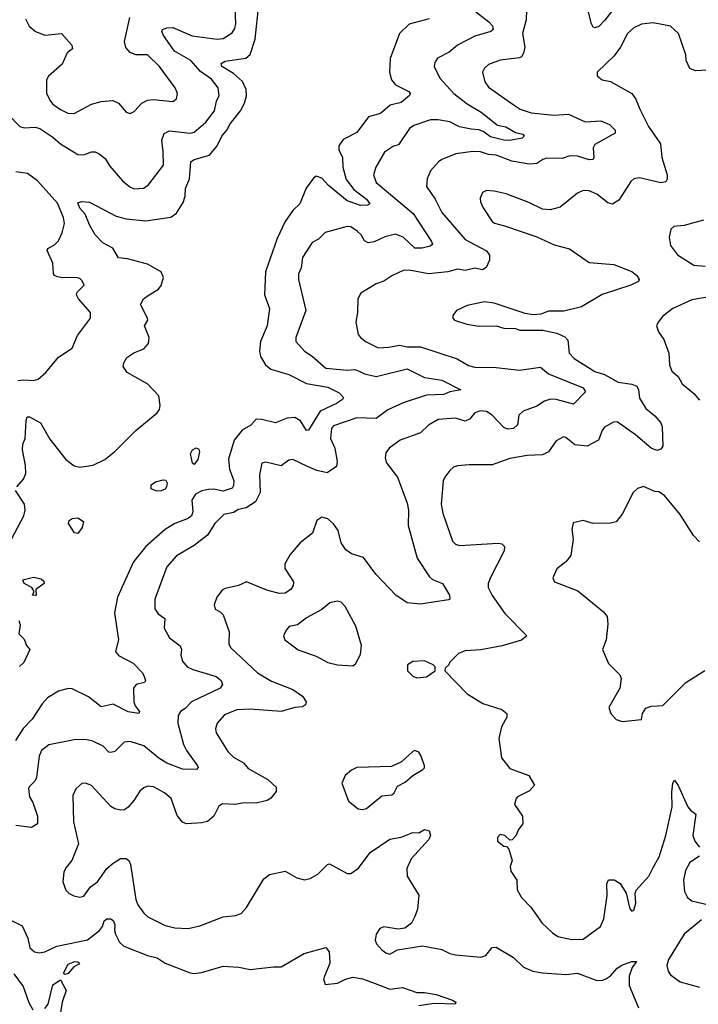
# Model space of a CAD drawing. Extents: x 1839239 to 1929705, y 762242 to 910352.
# Tile 365 of 429: x 1882594 to 1886099, y 884593 to 889676. Entities that reach past the tile are written whole.
import ezdxf

# ---------------------------------------------------------------- set-up
doc = ezdxf.new("R2010")
doc.units = 0

msp = doc.modelspace()

# ---------------------------------------------------------------- linework, layer by layer
at = {"layer": '0CON10XD'}
for points in [[(1882536.2, 889185), (1882595, 889125.5), (1882617, 889117), (1882675, 889120.6), (1882698.1, 889115), (1882765, 889070.3), (1882805, 889034.7), (1882895, 888980), (1882925, 888978.1), (1882965, 888994.4), (1882985, 888993.1), (1883005, 888983.5), (1883035, 888960), (1883059.5, 888919.5), (1883125.8, 888845), (1883162.8, 888812.8), (1883185, 888803.3), (1883233.6, 888806.4), (1883258.1, 888821.9), (1883336.7, 888925), (1883336.1, 888995), (1883328, 889055), (1883340.9, 889089.1), (1883368, 889102), (1883475, 889090), (1883495.8, 889095), (1883555, 889147.5), (1883600.5, 889205), (1883611.1, 889255), (1883624.5, 889285), (1883620, 889325), (1883585, 889369.2), (1883528.1, 889408.1), (1883477.5, 889465), (1883393.2, 889513.2), (1883337.2, 889595), (1883328.9, 889615), (1883332.5, 889625), (1883355, 889634.5), (1883385, 889636.2), (1883485, 889592.3), (1883615, 889575.4), (1883645, 889578.2), (1883691.5, 889608.5), (1883705, 889630), (1883711.3, 889655), (1883697.8, 889962.2)], [(1885698.3, 889781.7), (1885615.9, 889674.1), (1885585, 889641.1), (1885565, 889633.5), (1885555, 889638.1), (1885546.7, 889655), (1885526.4, 889735)], [(1882578.8, 887265), (1882614.7, 887305), (1882626.6, 887333.4), (1882624.4, 887375), (1882608.1, 887455), (1882610.7, 887485), (1882623.1, 887515), (1882627.4, 887607.4), (1882633.8, 887626.2), (1882644.4, 887625.6), (1882702.5, 887595), (1882750.5, 887510.5), (1882833.1, 887405), (1882875, 887373.1), (1882905.5, 887365.5), (1882974.1, 887375.9), (1883033.3, 887405), (1883085, 887447.8), (1883194.2, 887555.8), (1883305, 887646), (1883316.6, 887663.4), (1883320, 887685), (1883312.5, 887735), (1883255.7, 887795), (1883149.2, 887855), (1883128.6, 887885), (1883131.4, 887905), (1883148.3, 887931.7), (1883183.3, 887956.7), (1883235, 887976.7), (1883260, 888005), (1883262.3, 888035), (1883238.6, 888095), (1883255.5, 888124.5), (1883254.3, 888135), (1883218.2, 888205), (1883234.4, 888235.6), (1883263.8, 888256.2), (1883311.1, 888285), (1883325.8, 888304.2), (1883336.2, 888345), (1883325.6, 888375), (1883253.8, 888413.8), (1883151.1, 888441.1), (1883105, 888446.4), (1883075, 888496.7), (1883023.8, 888525), (1882985, 888566.2), (1882955, 888617.5), (1882932.5, 888672.5), (1882905, 888702.5), (1882895, 888730), (1882915, 888736.7), (1882955, 888733.8), (1883092.4, 888662.4), (1883145, 888647.8), (1883245, 888637.6), (1883375, 888656.4), (1883405, 888676.9), (1883437.8, 888732.2), (1883448.1, 888765), (1883450.2, 888805), (1883471.8, 888855), (1883477.4, 888942.6), (1883496.1, 888953.9), (1883575, 888977.1), (1883614.2, 889025), (1883638, 889075), (1883664, 889106), (1883681.2, 889138.8), (1883734.7, 889205), (1883754.7, 889245), (1883765, 889282.5), (1883764.6, 889315), (1883745, 889356.2), (1883698.3, 889398.3), (1883638.8, 889435), (1883635, 889450), (1883655, 889462.1), (1883762.6, 889477.4), (1883783.8, 889496.2), (1883810.5, 889575), (1883829.4, 889755)], [(1885211.9, 889725), (1885210, 889675), (1885190.4, 889605), (1885203.1, 889535), (1885196.9, 889503.1), (1885185.4, 889484.6), (1885175, 889479.5), (1885075, 889467.2), (1885015, 889445.5), (1884994.2, 889425), (1884984.4, 889405), (1884995.6, 889355), (1885015, 889326.9), (1885148.6, 889235), (1885179.2, 889215), (1885235, 889194.7), (1885355, 889184), (1885428.4, 889188.4), (1885515, 889148.9), (1885595, 889153.1), (1885640.8, 889135), (1885669.2, 889105), (1885670, 889090), (1885565, 889031.9), (1885556.4, 889015), (1885559.5, 888965), (1885555, 888954.3), (1885535, 888952.3), (1885475, 888971.9), (1885436, 888974), (1885395, 888959.6), (1885315, 888960.9), (1885295.2, 888954.8), (1885265, 888932.9), (1885225, 888930.4), (1885135, 888946.5), (1885055, 888976.7), (1885015, 888980.9), (1884974, 888994), (1884935, 888996.2), (1884847.2, 888982.8), (1884775, 888954.4), (1884757.4, 888942.6), (1884715.7, 888895), (1884699.4, 888855), (1884695.7, 888815), (1884739.2, 888749.2), (1884775, 888680), (1884895, 888542), (1885005, 888482.5), (1885020.3, 888460.3), (1885020.4, 888435), (1885002.6, 888397.4), (1884985, 888385.3), (1884945, 888393.3), (1884895, 888381.8), (1884855, 888387.9), (1884805, 888374.7), (1884705, 888363.8), (1884605, 888382.5), (1884575, 888381.5), (1884515.6, 888354.4), (1884475, 888325.7), (1884435, 888312), (1884355.7, 888264.3), (1884340, 888235), (1884338.5, 888165), (1884330, 888115), (1884341.7, 888051.7), (1884353.8, 888035), (1884384, 888014), (1884445, 887982.5), (1884500, 887985), (1884555, 887995.4), (1884595, 887987.1), (1884665, 887987.1), (1884853.8, 887925), (1884911.2, 887891.2), (1884945, 887882.7), (1885055, 887881.1), (1885175, 887866.1), (1885283.1, 887883.1), (1885325, 887848.8), (1885503.8, 887775), (1885516.2, 887755), (1885455, 887690.8), (1885364, 887715), (1885335, 887717.3), (1885305, 887706.6), (1885265, 887680.8), (1885194.7, 887655.3), (1885171.9, 887635), (1885165.6, 887585), (1885144.6, 887565.4), (1885115, 887562.9), (1885095, 887570.4), (1885033.9, 887633.9), (1885005, 887653.8), (1884973.3, 887656.7), (1884945, 887646.7), (1884916.7, 887613.2), (1884895, 887603.2), (1884845, 887618.9), (1884755, 887611.4), (1884706.2, 887583.8), (1884665, 887543.1), (1884560, 887505), (1884502, 887465), (1884485, 887440), (1884482.5, 887415), (1884488.9, 887388.9), (1884545, 887314), (1884595, 887180), (1884602.7, 887145), (1884600.9, 887065), (1884647, 886897), (1884709.8, 886799.8), (1884725.5, 886785.5), (1884777.5, 886765), (1884814.3, 886705), (1884816.2, 886685), (1884808.3, 886681.7), (1884665, 886659.5), (1884595, 886665.7), (1884536, 886705), (1884434.1, 886814.1), (1884369.5, 886899.5), (1884308.5, 886918.5), (1884278.9, 886938.9), (1884255.3, 886975.3), (1884238.6, 887038.6), (1884215, 887074.3), (1884185, 887099.4), (1884155, 887108), (1884129.2, 887090.8), (1884106.9, 887025), (1884043.1, 886975), (1883990.5, 886915), (1883963.4, 886866.6), (1883963.7, 886843.7), (1884007.5, 886775), (1884005.8, 886755), (1883995, 886734), (1883965, 886715.6), (1883935, 886714.6), (1883871.1, 886731.1), (1883765, 886773.5), (1883725, 886754.8), (1883655, 886740.4), (1883639.3, 886730.7), (1883611.8, 886695), (1883599.5, 886655), (1883603.3, 886633.3), (1883629.7, 886619.7), (1883645, 886603.3), (1883675.6, 886515.6), (1883674.5, 886455), (1883682.2, 886435), (1883822.9, 886305), (1883895, 886260.7), (1884005, 886218.1), (1884055, 886184.2), (1884074.3, 886155), (1884070.8, 886139.2), (1884055, 886128.6), (1884015, 886125.5), (1883945, 886105.3), (1883785, 886116.6), (1883715, 886113.2), (1883651.9, 886088.1), (1883613.8, 886045), (1883606.4, 886015), (1883608.9, 885995), (1883668.5, 885898.5), (1883698.7, 885868.7), (1883749.4, 885839.4), (1883775, 885811.4), (1883875, 885754.4), (1883918.8, 885715), (1883918.8, 885691.2), (1883892.1, 885657.9), (1883872.5, 885645), (1883815, 885630.9), (1883755, 885634.1), (1883705, 885625.3), (1883641.9, 885628.1), (1883623.2, 885616.8), (1883596.5, 885565), (1883565, 885536.8), (1883535, 885529.6), (1883455, 885525.6), (1883435, 885534.3), (1883407.8, 885567.8), (1883375.9, 885655.9), (1883342.9, 885685), (1883285, 885715.6), (1883255, 885720), (1883235, 885711.4), (1883215, 885694.2), (1883184.5, 885645), (1883155, 885611.9), (1883135, 885597.8), (1883115, 885595.5), (1883085, 885602.2), (1883065, 885614.3), (1882965, 885723.1), (1882935, 885734.2), (1882915, 885734), (1882883.7, 885706.3), (1882868.7, 885671.3), (1882871.5, 885535), (1882898.3, 885421.7), (1882864.5, 885335.5), (1882832.4, 885297.6), (1882822.5, 885275), (1882816.4, 885226.4), (1882833, 885183), (1882850, 885165), (1882874.2, 885154.2), (1882905, 885146), (1882925, 885152.5), (1882959.7, 885200.3), (1882995.8, 885225), (1883045, 885293.8), (1883077.3, 885322.7), (1883115, 885345.7), (1883145, 885345.7), (1883157.5, 885335), (1883166.5, 885315), (1883194, 885134), (1883205, 885107.1), (1883235, 885063.8), (1883255.6, 885045.6), (1883345, 885001.1), (1883395, 884988.5), (1883465, 884985.5), (1883525, 884998.1), (1883645, 885044.3), (1883708.7, 885051.3), (1883738, 885062), (1883766.2, 885093.8), (1883855, 885240.8), (1883885, 885264.3), (1883965, 885280), (1884025, 885245.8), (1884065, 885235.8), (1884095, 885242.9), (1884134.5, 885265.5), (1884184.3, 885315.7), (1884195, 885318.8), (1884285, 885269.2), (1884305, 885269.2), (1884343.3, 885296.7), (1884405, 885376.5), (1884505, 885445.8), (1884565, 885456.7), (1884625, 885481.1), (1884655, 885478.2), (1884684.3, 885495.7), (1884709.2, 885489.2), (1884715.7, 885465.7), (1884707.1, 885445), (1884615.8, 885345), (1884594.4, 885295), (1884595.7, 885255), (1884656.1, 885156.1), (1884648, 885085), (1884635, 885047.5), (1884617.3, 885012.7), (1884583.9, 884986.1), (1884548.3, 884981.7), (1884475, 884994.2), (1884455, 884985.6), (1884435.8, 884955), (1884430, 884925), (1884436.2, 884905), (1884463.8, 884875), (1884485, 884859.2), (1884505, 884853.1), (1884545.8, 884874.2), (1884674.1, 884895.9), (1884775, 884875.8), (1884815, 884855.8), (1884845, 884848.6), (1884975, 884837.5), (1885001.2, 884845), (1885035, 884886.2), (1885055, 884889.2), (1885144, 884835), (1885195.8, 884785), (1885245, 884764.6), (1885295, 884755.4), (1885415, 884747.8), (1885475, 884754.3), (1885575, 884716.2), (1885605, 884718), (1885625, 884727.5), (1885645, 884740.8), (1885679.2, 884780.8), (1885703.8, 884795), (1885755, 884814), (1885780, 884815), (1885757.2, 884782.8), (1885741, 884739), (1885741.2, 884691.2), (1885789.5, 884575)], [(1884925.5, 889735), (1885017.5, 889665), (1885035.8, 889645), (1885039.2, 889625), (1885027.5, 889615), (1884945, 889590.9), (1884855, 889543.9), (1884811.7, 889508.3), (1884752.6, 889477.4), (1884738, 889455), (1884734.2, 889435), (1884764.4, 889375), (1884835.9, 889295.9), (1884905, 889241.3), (1884978.1, 889198.1), (1885062.4, 889132.4), (1885105, 889122.3), (1885155, 889092.9), (1885192.5, 889085), (1885200, 889075), (1885190, 889065), (1885125, 889052.9), (1885095, 889054.7), (1885025, 889072), (1884988.6, 889098.6), (1884965, 889108.1), (1884925, 889110.2), (1884865, 889123.3), (1884815, 889148.8), (1884755, 889159.2), (1884715, 889158.5), (1884629.8, 889130.2), (1884607.5, 889115), (1884550.6, 889029.4), (1884525, 889023.5), (1884478.5, 888991.5), (1884432.7, 888915), (1884421.2, 888875), (1884434.6, 888835), (1884626, 888676), (1884721.2, 888531.2), (1884726, 888515), (1884713.3, 888506.7), (1884673.4, 888496.6), (1884635, 888496.6), (1884575, 888552.8), (1884535, 888568.2), (1884480, 888555), (1884425, 888528.9), (1884394.6, 888524.6), (1884375.8, 888535), (1884357.5, 888565), (1884336.5, 888585), (1884305, 888606.9), (1884285, 888608.5), (1884172.6, 888577.4), (1884137.2, 888542.8), (1884105, 888526.2), (1884055, 888448), (1884047.8, 888395), (1884034.7, 888365), (1884034.1, 888335), (1884071.5, 888175), (1884020, 888035), (1884020.6, 888015), (1884065, 887965.6), (1884105, 887939.1), (1884175, 887877.3), (1884285, 887866.9), (1884325, 887869.7), (1884350.5, 887860.5), (1884375, 887847.5), (1884435, 887833.7), (1884595, 887874.2), (1884685, 887828.5), (1884775.2, 887815.2), (1884872.5, 887765), (1884815, 887754.8), (1884785, 887740.8), (1884695, 887737.5), (1884575, 887697.6), (1884495, 887661.6), (1884435, 887617.2), (1884335, 887620.6), (1884215, 887579.3), (1884205.3, 887565), (1884200, 887515), (1884221.3, 887465), (1884234.3, 887395), (1884230.2, 887369.8), (1884182.8, 887337.2), (1884129, 887349), (1884080.4, 887370.4)], [(1882625, 889680), (1882643.2, 889643.2), (1882676.7, 889615), (1882725, 889596.2), (1882810, 889605), (1882863.3, 889545), (1882867.5, 889525), (1882840, 889505), (1882814.3, 889445.7), (1882743.8, 889385), (1882732.5, 889365), (1882732, 889295), (1882753.3, 889255), (1882765, 889240), (1882805, 889211.9), (1882843.6, 889193.6), (1882875, 889192.5), (1882965, 889240), (1883015.7, 889254.3), (1883075, 889259.2), (1883103.8, 889245), (1883145, 889198), (1883165, 889192.5), (1883185, 889202), (1883225.8, 889245), (1883255, 889260.5), (1883285, 889264.5), (1883385, 889254.3), (1883405, 889266.7), (1883409.4, 889295), (1883398.1, 889325), (1883316.7, 889435), (1883255, 889494.4), (1883194.5, 889495.5), (1883165, 889506.2), (1883141.8, 889531.8), (1883136.5, 889563.5), (1883162.5, 889687.5)], [(1884708.8, 889681.2), (1884605, 889653.2), (1884555, 889604.4), (1884506.8, 889475), (1884503.8, 889405), (1884513.9, 889365), (1884535, 889340), (1884603.8, 889305), (1884611.2, 889295), (1884607.5, 889285), (1884565, 889248.9), (1884508.1, 889235), (1884457.7, 889192.3), (1884395, 889173.8), (1884335.8, 889094.2), (1884265, 889057.1), (1884243.3, 889025), (1884243.1, 889005), (1884261.5, 888965), (1884263.2, 888915), (1884281, 888851), (1884319.5, 888799.5), (1884385, 888750), (1884402.5, 888725), (1884391.2, 888718.8), (1884355, 888716.9), (1884285, 888741.2), (1884189.6, 888819.6), (1884155, 888857.8), (1884125, 888867.8), (1884111.2, 888858.8), (1884073.4, 888806.6), (1884040.8, 888725), (1884005, 888691.4), (1883965, 888633.5), (1883923.6, 888546.4), (1883864.5, 888374.5), (1883857.9, 888255), (1883884.4, 888185), (1883872.7, 888095), (1883837.3, 888015), (1883832.1, 887965), (1883838, 887938), (1883864.5, 887895), (1883891.8, 887871.8), (1883985, 887844), (1884075, 887798.9), (1884185, 887779.4), (1884245, 887750.6), (1884266.2, 887725), (1884261.2, 887715), (1884230, 887695), (1884145.5, 887654.5), (1884085, 887557.1), (1884075, 887555.6), (1884045.2, 887605.2), (1884015, 887623.2), (1883975, 887619.3), (1883915, 887594.3), (1883845, 887612.9)], [(1886150, 889415), (1886085, 889412.7), (1886055, 889424.4), (1886036.2, 889465), (1886034.4, 889495), (1885997.1, 889605), (1885955, 889642.5), (1885865, 889660.6), (1885805, 889652.2), (1885765.4, 889634.6), (1885733.1, 889605), (1885696.2, 889533.8), (1885665, 889488.8), (1885576.2, 889405), (1885576.4, 889386.4), (1885602.5, 889365), (1885645, 889356.7), (1885755, 889294.3), (1885775.7, 889265), (1885797.5, 889215), (1885841.5, 889125), (1885903.9, 889035), (1885911.1, 888965), (1885937.5, 888875), (1885937.8, 888852.2), (1885931.1, 888838.9), (1885905, 888834.5), (1885795, 888859.2), (1885765, 888853.8), (1885749.7, 888840.3), (1885687.8, 888745), (1885655, 888724.2), (1885631.1, 888731.1), (1885575, 888775.6), (1885535, 888791.9), (1885505, 888794.4), (1885475, 888780.8), (1885385, 888709.1), (1885334.4, 888694.4), (1885295, 888697.8), (1885223, 888733), (1885106.3, 888776.3), (1885045, 888791.4), (1885005, 888794), (1884985, 888783.3), (1884972, 888755), (1884974, 888735), (1884988, 888705), (1885034.4, 888634.4), (1885045.6, 888625.6), (1885097.5, 888612.5), (1885265, 888555.7), (1885355, 888514.3), (1885433.3, 888493.3), (1885535, 888422.5), (1885662.1, 888412.1), (1885755, 888375.7), (1885782, 888355), (1885793.8, 888335), (1885790, 888325), (1885751.2, 888305), (1885602.8, 888257.2), (1885495, 888194.4), (1885405, 888170.8), (1885325, 888172), (1885285, 888156.7), (1885245, 888153.3), (1885205, 888160), (1885045, 888213.1), (1884995, 888220), (1884905, 888200.8), (1884850, 888175), (1884830.7, 888149.3), (1884831.2, 888135), (1884840, 888125), (1884903.5, 888103.5), (1884965, 888093.5), (1885055.7, 888095.7), (1885095, 888083.8), (1885155, 888082.5), (1885177, 888073), (1885296.4, 888073.6), (1885367.9, 888057.9), (1885409.8, 888039.8), (1885425, 888022.5), (1885431.9, 887955), (1885457, 887927), (1885565, 887860.7), (1885615, 887844.7), (1885685, 887805.4), (1885755.3, 887795.3), (1885780.8, 887785), (1885790.4, 887765), (1885795, 887722), (1885828.4, 887668.4), (1885875, 887630.8), (1885905.6, 887595), (1885912.2, 887575), (1885915.6, 887475), (1885905, 887459.2), (1885885, 887451.9), (1885855, 887464.5), (1885775, 887533.5), (1885679.5, 887599.5), (1885661.1, 887598.9), (1885615, 887572), (1885601.9, 887555), (1885583.1, 887505), (1885525, 887475.3), (1885461.4, 887481.4), (1885415, 887520), (1885403, 887523), (1885365, 887502), (1885325, 887445.7), (1885295, 887429.4), (1885215, 887426.1), (1885125, 887410.8), (1885035, 887377.5), (1884915, 887378.9), (1884855, 887372.5), (1884835, 887366), (1884815, 887348.8), (1884789.2, 887315), (1884781.4, 887295), (1884771.5, 887175), (1884779.5, 887129.5), (1884828.8, 886985), (1884845, 886968.8), (1884865, 886961.4), (1885065, 886973.3), (1885085, 886970), (1885097.3, 886957.3), (1885095.6, 886934.4), (1885025, 886796.7), (1885014.4, 886765), (1885014.4, 886745), (1885033.8, 886703.8), (1885100.5, 886610.5), (1885213.3, 886495), (1885185, 886472.9), (1885086.3, 886443.7), (1884975, 886423.1), (1884895, 886418.8), (1884860, 886405), (1884815, 886360), (1884810, 886345), (1884791.7, 886328.3), (1884790, 886315), (1884905, 886196.2), (1884985.8, 886145.8), (1885085, 886115.8), (1885110, 886095), (1885110, 886075), (1885082.9, 886025), (1885069.4, 885965), (1885083.3, 885865), (1885125, 885811.4), (1885224.3, 885774.3), (1885252.5, 885725), (1885226.7, 885695), (1885165.9, 885664.1), (1885158.8, 885655), (1885148.8, 885625), (1885191.2, 885565), (1885192.5, 885525), (1885170, 885495), (1885157, 885463), (1885138.3, 885441.7), (1885125, 885440), (1885100, 885465), (1885075, 885470), (1885062.5, 885455), (1885062.5, 885435), (1885095, 885410), (1885108.3, 885408.3), (1885120, 885395), (1885136.7, 885335), (1885127.5, 885305), (1885130.7, 885280.7), (1885162.5, 885235), (1885163.8, 885185), (1885186.2, 885145), (1885234.6, 885094.6), (1885292.8, 885012.8), (1885345, 884962.5), (1885373.7, 884943.7), (1885445, 884928.2), (1885505, 884929.1), (1885593.3, 884995), (1885611.2, 885035), (1885628.1, 885155), (1885626.7, 885215), (1885635, 885236.7), (1885665, 885236.7), (1885695, 885216.7), (1885726.6, 885166.6), (1885745, 885086.7), (1885755, 885073.8), (1885765, 885080), (1885776.9, 885115), (1885773.1, 885165), (1885777.2, 885182.8), (1885842.8, 885255), (1885864, 885296), (1885897.3, 885355), (1885931.9, 885465), (1885963.4, 885613.4), (1885961.3, 885688.7), (1885966.7, 885735), (1885975, 885750), (1885995, 885723.3), (1886045, 885613.3), (1886058.8, 885595), (1886086.2, 885575), (1886070.5, 885465), (1886080.5, 885435), (1886104.2, 885405)], [(1882585, 887813.8), (1882615, 887817.8), (1882665, 887812.9), (1882689.7, 887820.3), (1882730, 887855), (1882795, 887933.3), (1882865, 887981.2), (1882892.5, 888045), (1882960.8, 888135), (1882960, 888165), (1882898.6, 888235), (1882888, 888255), (1882891.2, 888268.8), (1882927.5, 888305), (1882917.7, 888327.7), (1882905, 888340), (1882885.8, 888345.8), (1882815, 888344), (1882788.8, 888348.8), (1882773.3, 888355), (1882768.8, 888365), (1882765, 888420), (1882736.2, 888485), (1882740, 888495), (1882775, 888514.2), (1882795, 888533.8), (1882814.6, 888575.4), (1882825.3, 888624.7), (1882821.2, 888655), (1882789.5, 888729.5), (1882686.7, 888845), (1882635, 888882.5), (1882575, 888890.5)], [(1886125, 888641.4), (1886025, 888614.3), (1885972.3, 888607.7), (1885957.5, 888595), (1885948.6, 888551.4), (1885955, 888510), (1885992.1, 888462.1), (1886075, 888408.8), (1886135, 888404.2)], [(1886215, 888256), (1886065, 888230.8), (1885966.7, 888185), (1885916.2, 888145), (1885891.2, 888115), (1885883.3, 888095), (1885893.8, 888065), (1885920, 888025), (1885947.1, 887955), (1885950, 887895), (1885962.1, 887862.1), (1885994.3, 887834.3), (1886015, 887796.7), (1886075, 887746), (1886105, 887711.2)], [(1883845, 887612.9), (1883815, 887614), (1883787.4, 887582.6), (1883742.7, 887557.3), (1883702, 887505), (1883672.6, 887407.4), (1883677.2, 887355), (1883699.6, 887295), (1883699.2, 887270.8), (1883692.3, 887257.7), (1883645, 887242.4), (1883595, 887252.9), (1883569.2, 887250.8), (1883535, 887244.2), (1883503, 887227), (1883483.4, 887196.6), (1883488.9, 887135), (1883481.2, 887115), (1883465, 887101.8), (1883395, 887075.9), (1883345, 887043.9), (1883245, 886957.5), (1883182.6, 886877.4), (1883100, 886695), (1883084.6, 886615), (1883104.5, 886475), (1883090, 886415), (1883105, 886394.2), (1883181.2, 886355), (1883229.2, 886305), (1883238, 886285), (1883243.3, 886265), (1883238.8, 886255), (1883195.6, 886244.4), (1883182.5, 886225), (1883183.3, 886155), (1883190, 886135), (1883212.5, 886105), (1883210, 886095), (1883155, 886103.4), (1883077, 886143), (1883015, 886129.2), (1882949.8, 886179.8), (1882865, 886221.4), (1882844.1, 886224.1), (1882795, 886210), (1882737.5, 886175), (1882711.1, 886145), (1882659.1, 886065), (1882613.1, 886016.9), (1882572.3, 885955)], [(1883495, 887380), (1883486, 887386), (1883476.2, 887435), (1883486.2, 887455), (1883505, 887465.8), (1883519.3, 887459.3), (1883523.1, 887445), (1883514.4, 887405), (1883495, 887380)], [(1884080.4, 887370.4), (1884005, 887405.5), (1883985, 887401.9), (1883945, 887372.9), (1883865, 887391.9), (1883845, 887386), (1883833.1, 887326.9), (1883836, 887235), (1883812.8, 887187.2), (1883763.4, 887156.6), (1883725, 887147.9), (1883697.9, 887132.1), (1883648.8, 887121.2), (1883602.5, 887075), (1883565, 887014.7), (1883495, 886961.5), (1883405, 886908.9), (1883355, 886852.5), (1883291.8, 886685), (1883293.1, 886635), (1883309.5, 886609.5), (1883344.2, 886585), (1883340, 886535), (1883367.8, 886485), (1883423.4, 886443.4), (1883429.2, 886425), (1883425.7, 886395), (1883434.3, 886365), (1883459.4, 886335), (1883488.8, 886321.2), (1883608.6, 886285), (1883634.4, 886265), (1883641.5, 886245), (1883630, 886225), (1883481.4, 886155), (1883449.4, 886120.6), (1883425, 886104.2), (1883413.3, 886085), (1883410.9, 886045), (1883439.5, 885935), (1883455, 885904.3), (1883513.3, 885825), (1883516.7, 885815), (1883507.5, 885805), (1883435, 885808), (1883355, 885837.7), (1883313.3, 885863.3), (1883235, 885927.5), (1883165, 885950.9), (1883133.9, 885946.1), (1883085, 885898.6), (1883065, 885892.5), (1883055, 885895.7), (1883025, 885926.4), (1882972.4, 885952.4), (1882935, 885960.9), (1882875, 885958.8), (1882745, 885933.6), (1882706.9, 885903.1), (1882695.4, 885875), (1882681.5, 885765), (1882672.9, 885745), (1882643.6, 885716.4), (1882640, 885705), (1882644.6, 885665), (1882662.2, 885635), (1882687.1, 885565), (1882685.8, 885525), (1882655, 885506.7), (1882575, 885516.8)], [(1883302.8, 887242.8), (1883272.5, 887255), (1883273.3, 887275), (1883295, 887291.2), (1883335, 887301.2), (1883348.8, 887298.8), (1883356.1, 887286.1), (1883352.7, 887265), (1883345, 887253.1), (1883325, 887244.1), (1883302.8, 887242.8)], [(1882489.3, 886880.7), (1882615.3, 887115), (1882622.9, 887145), (1882619.3, 887175), (1882572.5, 887245)], [(1886105, 886980), (1886074.1, 887014.1), (1886005, 887122.2), (1885925, 887219.4), (1885895, 887239.2), (1885875, 887241.4), (1885815, 887267.1), (1885785, 887256), (1885762, 887235), (1885706.2, 887123.8), (1885675, 887084.3), (1885645, 887076.9), (1885556.1, 887076.1), (1885505, 887091.2), (1885452, 887078), (1885446.2, 887045), (1885452, 886995), (1885440.5, 886909.5), (1885415, 886876.7), (1885368.3, 886841.7), (1885346.7, 886795), (1885356.7, 886775), (1885477.3, 886727.3), (1885609.3, 886619.3), (1885628.8, 886595), (1885632, 886555), (1885623.3, 886475), (1885603.3, 886425), (1885635, 886353.3), (1885693.3, 886295), (1885701.2, 886275), (1885693.8, 886225), (1885637.5, 886125), (1885647.5, 886095), (1885673.9, 886063.9), (1885705, 886053.8), (1885806.2, 886063.8), (1885811.4, 886095), (1885828.4, 886121.6), (1885855, 886131.9), (1885915, 886135.9), (1886035, 886254.5), (1886133, 886317)], [(1882895, 887023.1), (1882876.8, 887026.8), (1882845.8, 887075), (1882849.4, 887090.6), (1882865, 887101.4), (1882895, 887104), (1882923.3, 887085), (1882917.1, 887055), (1882895, 887023.1)], [(1882675, 886703.3), (1882660, 886705), (1882670, 886725), (1882657.5, 886745), (1882617.5, 886765), (1882610, 886785), (1882665, 886797.5), (1882705, 886790), (1882718.3, 886778.3), (1882720, 886765), (1882677.5, 886735), (1882680, 886705), (1882675, 886703.3)], [(1884315, 886340), (1884328.3, 886351.7), (1884355, 886400), (1884360, 886445), (1884330.6, 886545), (1884275, 886646.2), (1884255, 886670), (1884233.8, 886673.8), (1884196.7, 886665), (1884155, 886630.6), (1884075, 886589.2), (1884028.3, 886551.7), (1883985.8, 886544.2), (1883970, 886525), (1883956.7, 886495), (1883963.3, 886475), (1884033.2, 886423.2), (1884125, 886390.6), (1884185, 886358.6), (1884235, 886345.8), (1884315, 886340)], [(1882590, 886575), (1882597, 886553), (1882590, 886505), (1882618.3, 886478.3), (1882630, 886445), (1882647.5, 886425), (1882615, 886357.5), (1882593.3, 886336.7)], [(1884645, 886278.8), (1884695, 886283.3), (1884740, 886315), (1884740, 886335), (1884730, 886345), (1884685, 886366.2), (1884625, 886363.8), (1884596.7, 886345), (1884596.7, 886315), (1884625, 886286.7), (1884645, 886278.8)], [(1884365, 885599.2), (1884385, 885604.2), (1884465, 885668.9), (1884515.4, 885674.6), (1884527.5, 885685), (1884545, 885718.8), (1884585, 885740), (1884624, 885775), (1884676.9, 885805), (1884685.3, 885814.7), (1884684.5, 885825), (1884668, 885875), (1884655, 885894.3), (1884635, 885904.2), (1884625, 885899.2), (1884565.4, 885844.6), (1884515, 885820.6), (1884335, 885816), (1884307.7, 885802.3), (1884275.8, 885774.2), (1884258.8, 885735), (1884291.7, 885641.7), (1884342.7, 885602.7), (1884365, 885599.2)], [(1886105, 885358), (1886055.8, 885325), (1886032.7, 885285), (1886021.8, 885235), (1886027.1, 885175), (1886042.5, 885145), (1886065, 885126.9), (1886160, 885105)], [(1882514.5, 885044.5), (1882607.7, 884997.7), (1882635.6, 884935), (1882647.1, 884885), (1882671.2, 884865), (1882695, 884859.4), (1882725, 884864.4), (1882786.4, 884893.6), (1882943.8, 884926.2), (1883006.2, 884975), (1883022.5, 884995), (1883030.8, 885025), (1883044.5, 885035.5), (1883065, 885034.2), (1883078.1, 885025), (1883085.6, 885004.4), (1883083.3, 884975), (1883089.2, 884955), (1883110.6, 884915), (1883133, 884893), (1883255, 884844.6), (1883305, 884832.7), (1883345, 884805.5), (1883475, 884756), (1883495, 884752), (1883533, 884757), (1883645, 884790), (1883725.8, 884785.8), (1883785, 884772.5), (1883905, 884787.5), (1883945, 884786.7), (1884064.1, 884855.9), (1884175, 884886.2), (1884192.5, 884865), (1884196.2, 884805), (1884163.3, 884725), (1884172.5, 884695), (1884235, 884703.3), (1884276.8, 884723.2), (1884315, 884733.1), (1884365, 884724.5), (1884430.6, 884700.6), (1884505, 884672.3), (1884570.8, 884680.8), (1884644.6, 884654.6), (1884685, 884654.6), (1884745, 884644.4), (1884830, 884615), (1884847.5, 884605), (1884842.5, 884595), (1884735, 884597.3), (1884655, 884585.4)], [(1886115, 885029.6), (1886025.6, 884955), (1885944.4, 884825), (1885935.8, 884794.2), (1885942.5, 884765), (1885955, 884746.2), (1886005, 884710), (1886105, 884681.1)], [(1882827, 884747), (1882821.2, 884755), (1882845, 884800), (1882880, 884815), (1882895, 884812.5), (1882902.5, 884805), (1882899.3, 884800.7), (1882873.6, 884786.4), (1882845, 884752.9), (1882827, 884747)], [(1882565, 884751.2), (1882612.2, 884685), (1882642.2, 884602.2), (1882662.9, 884565)], [(1882725, 884572.5), (1882741.1, 884595), (1882765, 884693.3), (1882805, 884720), (1882834.5, 884665), (1882813.5, 884605), (1882791.7, 884465)]]:
    msp.add_lwpolyline(points, dxfattribs=at)

doc.saveas('drawing.dxf')
